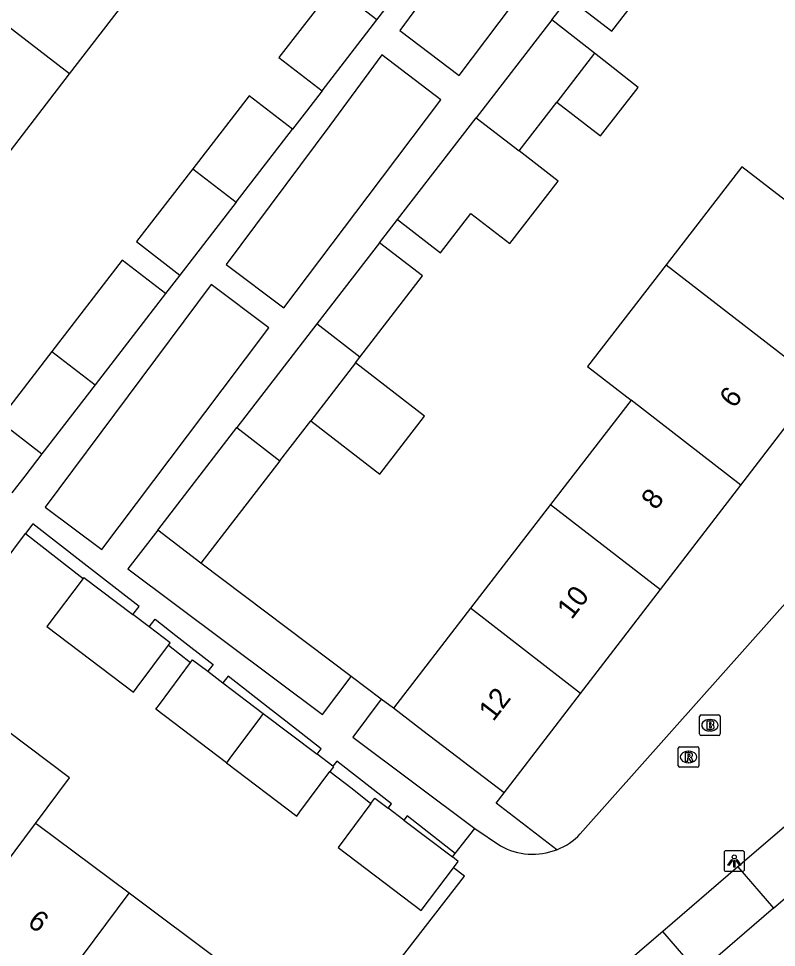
# Model space of a CAD drawing. Extents: x 159040 to 160094, y 381214 to 382518.
# Drawn here: x 159215.37 to 159252.34, y 381489.45 to 381534.73 of the extents above; entities that cross this region are included whole.
import ezdxf

# ---------------------------------------------------------------- set-up
doc = ezdxf.new("R2010")
doc.units = 0
for name, color, linetype in [('IMGEO_Brandkraan', 7, 'Continuous'), ('IMGEO_Groenvoorziening', 7, 'Continuous'), ('IMGEO_Lichtpunt', 7, 'Continuous'), ('IMGEO_Pand', 7, 'Continuous'), ('IMGEO_Pand_nummerreeks', 7, 'Continuous'), ('IMGEO_Rioolput', 7, 'Continuous'), ('IMGEO_Voetpad_open', 7, 'Continuous')]:
    doc.layers.add(name, color=color, linetype=linetype)

msp = doc.modelspace()

# ---------------------------------------------------------------- linework, layer by layer
at = {"layer": 'IMGEO_Brandkraan'}
for p, q in [((159248.59, 381499.855), (159248.59, 381500.707)), ((159248.665, 381500.781), (159249.517, 381500.781)), ((159249.591, 381500.707), (159249.591, 381499.855)), ((159249.078, 381500.561), (159249.103, 381500.561)), ((159249.517, 381499.781), (159248.665, 381499.781)), ((159249.101, 381500.001), (159249.076, 381500.001))]:
    msp.add_line(p, q, dxfattribs=at)
for points in [[(159248.59, 381499.855), (159248.59, 381500.707)], [(159248.665, 381500.781), (159249.517, 381500.781)], [(159249.591, 381500.707), (159249.591, 381499.855)], [(159248.938, 381500.481), (159248.938, 381500.081), (159249.151, 381500.081)], [(159249.169, 381500.481), (159248.938, 381500.481)], [(159249.117, 381500.4), (159249.063, 381500.4), (159249.063, 381500.324)], [(159249.063, 381500.324), (159249.116, 381500.324)], [(159249.125, 381500.248), (159249.063, 381500.248), (159249.063, 381500.167)], [(159249.063, 381500.167), (159249.125, 381500.167)], [(159249.517, 381499.781), (159248.665, 381499.781)]]:
    msp.add_lwpolyline(points, dxfattribs=at)
for centre, radius, start, end in [((159248.667, 381500.705), 0.0765, 91.552, 178.448), ((159248.667, 381500.705), 0.0765, 91.552, 178.448), ((159249.515, 381500.705), 0.0765, 1.552, 88.448), ((159249.515, 381500.705), 0.0765, 1.552, 88.448), ((159249.118, 381500.362), 0.0379, 267.8285, 90.9355), ((159249.126, 381500.207), 0.0404, 269.8759, 90.5077), ((159249.173, 381500.336), 0.145, 59.4692, 91.5367), ((159249.198, 381500.383), 0.0922, 285.5137, 58.1501), ((159249.203, 381500.191), 0.105, 301.3115, 78.989), ((159248.667, 381499.857), 0.0765, 181.552, 268.448), ((159248.667, 381499.857), 0.0765, 181.552, 268.448), ((159249.157, 381500.332), 0.251, 268.6676, 293.5347), ((159249.515, 381499.857), 0.0765, 271.552, 358.448), ((159249.515, 381499.857), 0.0765, 271.552, 358.448)]:
    msp.add_arc(centre, radius, start, end, dxfattribs=at)
for centre, major_axis, ratio, start_param, end_param in [((159249.077, 381500.281), (-0.387, 0.002), 0.722429, 4.712389, 7.853982), ((159249.102, 381500.281), (-0.39, 0.002), 0.717154, 1.570796, 4.712389)]:
    msp.add_ellipse(centre, major_axis=major_axis, ratio=ratio, start_param=start_param, end_param=end_param, dxfattribs=at)
at = {"layer": 'IMGEO_Groenvoorziening'}
for points in [[(159215.703, 381509.632), (159218.518, 381507.433)], [(159231.589, 381502.66), (159224.253, 381508.179)], [(159222.679, 381504.184), (159223.764, 381503.337)], [(159233.651, 381501.109), (159233.059, 381501.554)], [(159230.56, 381498.032), (159231.636, 381497.192), (159232.559, 381496.471)], [(159241.619, 381494.213), (159238.669, 381496.482), (159239.061, 381496.992)]]:
    msp.add_lwpolyline(points, dxfattribs=at)
at = {"layer": 'IMGEO_Lichtpunt'}
for p, q in [((159249.781, 381494.064), (159249.781, 381493.257)), ((159249.781, 381494.064), (159249.781, 381493.257)), ((159250.683, 381494.159), (159249.875, 381494.159)), ((159250.683, 381494.159), (159249.875, 381494.159)), ((159250.777, 381493.257), (159250.777, 381494.064)), ((159250.777, 381493.257), (159250.777, 381494.064)), ((159249.875, 381493.163), (159250.683, 381493.163)), ((159249.875, 381493.163), (159250.683, 381493.163))]:
    msp.add_line(p, q, dxfattribs=at)
for points in [[(159250.155, 381493.728), (159250.194, 381493.7), (159250.006, 381493.438), (159249.968, 381493.465), (159250.155, 381493.728)], [(159250.257, 381493.68), (159250.304, 381493.68), (159250.304, 381493.358), (159250.257, 381493.358), (159250.257, 381493.68)], [(159250.367, 381493.7), (159250.405, 381493.727), (159250.592, 381493.465), (159250.553, 381493.437), (159250.367, 381493.7)]]:
    msp.add_lwpolyline(points, dxfattribs=at)
msp.add_circle((159250.28, 381493.862), 0.0994, dxfattribs=at)
for centre, start, end in [((159249.875, 381494.064), 90, 180), ((159249.875, 381494.064), 90, 180), ((159250.683, 381494.064), 0, 90), ((159250.683, 381494.064), 0, 90), ((159249.875, 381493.257), 180, 270), ((159249.875, 381493.257), 180, 270), ((159250.683, 381493.257), 270, 0), ((159250.683, 381493.257), 270, 360)]:
    msp.add_arc(centre, 0.0946, start, end, dxfattribs=at)
at = {"layer": 'IMGEO_Pand'}
for points in [[(159242.207, 381535.738), (159244.299, 381534.121), (159247.25, 381537.94), (159245.158, 381539.557)], [(159232.851, 381534.669), (159235.418, 381537.992)], [(159217.857, 381532.034), (159221.284, 381536.488)], [(159217.857, 381532.034), (159212.574, 381536.106)], [(159230.742, 381536.295), (159228.069, 381532.836), (159230.179, 381531.21)], [(159232.851, 381534.669), (159230.742, 381536.295)], [(159230.179, 381531.21), (159232.851, 381534.669)], [(159241.376, 381534.663), (159237.689, 381529.891)], [(159243.468, 381533.046), (159241.376, 381534.663)], [(159243.468, 381533.046), (159241.624, 381530.66)], [(159241.624, 381530.66), (159243.761, 381529.009), (159245.588, 381531.374), (159243.468, 381533.046)], [(159214.429, 381527.58), (159217.857, 381532.034)], [(159228.727, 381529.33), (159226.617, 381530.956), (159223.869, 381527.4)], [(159239.781, 381528.274), (159241.624, 381530.66)], [(159233.855, 381524.929), (159237.689, 381529.891)], [(159237.689, 381529.891), (159239.781, 381528.274)], [(159225.979, 381525.774), (159228.727, 381529.33)], [(159233.855, 381524.929), (159235.947, 381523.313), (159237.43, 381525.232), (159239.335, 381523.759), (159241.687, 381526.801), (159239.781, 381528.274)], [(159223.869, 381527.4), (159221.129, 381523.855), (159223.24, 381522.227)], [(159223.869, 381527.4), (159225.979, 381525.774)], [(159252.774, 381525.857), (159250.649, 381527.499), (159246.961, 381522.727)], [(159225.979, 381525.774), (159223.24, 381522.227)], [(159232.982, 381523.799), (159229.923, 381519.841)], [(159232.015, 381518.224), (159235.074, 381522.183), (159232.982, 381523.799)], [(159222.542, 381521.324), (159220.431, 381522.952), (159216.994, 381518.504)], [(159246.961, 381522.727), (159243.127, 381517.765), (159245.252, 381516.123)], [(159246.961, 381522.727), (159254.425, 381516.96)], [(159222.542, 381521.324), (159219.106, 381516.876)], [(159229.923, 381519.841), (159226.019, 381514.788)], [(159232.015, 381518.224), (159229.923, 381519.841)], [(159216.994, 381518.504), (159214.396, 381515.142), (159216.508, 381513.514)], [(159216.994, 381518.504), (159219.106, 381516.876)], [(159231.797, 381517.942), (159229.618, 381515.122)], [(159229.618, 381515.122), (159232.985, 381512.52), (159235.165, 381515.341), (159231.797, 381517.942)], [(159231.797, 381517.942), (159232.015, 381518.224)], [(159219.106, 381516.876), (159216.508, 381513.514)], [(159250.601, 381511.99), (159254.425, 381516.96)], [(159245.252, 381516.123), (159241.32, 381511.034)], [(159250.601, 381511.99), (159245.252, 381516.123)], [(159228.111, 381513.172), (159229.618, 381515.122)], [(159222.161, 381509.796), (159226.019, 381514.788)], [(159226.019, 381514.788), (159228.111, 381513.172)], [(159228.111, 381513.172), (159224.253, 381508.179)], [(159246.679, 381506.893), (159250.601, 381511.99)], [(159241.32, 381511.034), (159237.416, 381505.981)], [(159241.32, 381511.034), (159246.679, 381506.893)], [(159224.253, 381508.179), (159222.161, 381509.796)], [(159218.518, 381507.433), (159216.745, 381505.093), (159220.97, 381501.891), (159221.149, 381502.131), (159222.679, 381504.184)], [(159218.518, 381507.433), (159218.556, 381507.483), (159220.944, 381505.673)], [(159242.785, 381501.832), (159246.679, 381506.893)], [(159221.736, 381505.073), (159220.944, 381505.673)], [(159237.416, 381505.981), (159233.651, 381501.109)], [(159242.785, 381501.832), (159237.416, 381505.981)], [(159222.679, 381504.184), (159222.762, 381504.295), (159221.736, 381505.073)], [(159225.509, 381498.452), (159222.066, 381501.061), (159222.241, 381501.296), (159223.764, 381503.337)], [(159223.764, 381503.337), (159223.859, 381503.465), (159224.594, 381502.908)], [(159224.594, 381502.908), (159225.338, 381502.344)], [(159225.338, 381502.344), (159227.302, 381500.856)], [(159239.061, 381496.992), (159241.375, 381500), (159242.785, 381501.832)], [(159239.061, 381496.992), (159235.088, 381500), (159233.651, 381501.109)], [(159216.198, 381495.493), (159217.862, 381497.724), (159214.809, 381500), (159213.455, 381501.009), (159209.47, 381495.665), (159207.764, 381493.378), (159212.171, 381490.092)], [(159227.302, 381500.856), (159227.17, 381500.679), (159225.674, 381498.674), (159225.509, 381498.452)], [(159227.302, 381500.856), (159229.93, 381498.864)], [(159230.694, 381498.285), (159229.93, 381498.864)], [(159225.509, 381498.452), (159228.937, 381495.854), (159229.092, 381496.063), (159230.56, 381498.032)], [(159230.694, 381498.285), (159230.729, 381498.259), (159230.56, 381498.032)], [(159232.559, 381496.471), (159232.75, 381496.727), (159233.397, 381496.237)], [(159254.2, 381496.585), (159250.458, 381493.371)], [(159252.188, 381491.363), (159255.927, 381494.58), (159254.2, 381496.585)], [(159232.559, 381496.471), (159230.957, 381494.323), (159235.007, 381491.255), (159236.581, 381493.332)], [(159234.165, 381495.655), (159233.397, 381496.237)], [(159234.165, 381495.655), (159236.532, 381493.861)], [(159212.171, 381490.092), (159216.198, 381495.493)], [(159220.765, 381492.089), (159216.296, 381495.42), (159216.198, 381495.493)], [(159236.581, 381493.332), (159236.818, 381493.645), (159236.532, 381493.861)], [(159250.458, 381493.371), (159246.799, 381490.227)], [(159250.458, 381493.371), (159252.188, 381491.363)], [(159216.738, 381486.688), (159220.765, 381492.089)], [(159225.306, 381488.703), (159220.765, 381492.089)], [(159252.188, 381491.363), (159248.53, 381488.217), (159246.799, 381490.227)]]:
    msp.add_lwpolyline(points, dxfattribs=at)
at = {"layer": 'IMGEO_Rioolput'}
for p, q in [((159247.623, 381499.232), (159248.475, 381499.232)), ((159247.548, 381498.306), (159247.548, 381499.158)), ((159248.036, 381499.012), (159248.061, 381499.012)), ((159248.549, 381499.158), (159248.549, 381498.306)), ((159248.059, 381498.452), (159248.034, 381498.452)), ((159248.475, 381498.232), (159247.623, 381498.232))]:
    msp.add_line(p, q, dxfattribs=at)
for points in [[(159247.623, 381499.232), (159248.475, 381499.232)], [(159247.548, 381498.306), (159247.548, 381499.158)], [(159248.137, 381498.93), (159247.885, 381498.932), (159247.885, 381498.532)], [(159248.063, 381498.851), (159248.009, 381498.851), (159248.009, 381498.77)], [(159248.009, 381498.77), (159248.061, 381498.77)], [(159248.549, 381499.158), (159248.549, 381498.306)], [(159247.885, 381498.532), (159248.009, 381498.532), (159248.009, 381498.694), (159248.02, 381498.694)], [(159248.067, 381498.665), (159248.138, 381498.532), (159248.278, 381498.532), (159248.213, 381498.658)], [(159248.475, 381498.232), (159247.623, 381498.232)]]:
    msp.add_lwpolyline(points, dxfattribs=at)
for centre, radius, start, end in [((159247.625, 381499.156), 0.0765, 91.552, 178.448), ((159247.625, 381499.156), 0.0765, 91.552, 178.448), ((159248.473, 381499.156), 0.0765, 1.552, 88.448), ((159248.473, 381499.156), 0.0765, 1.552, 88.448), ((159248.045, 381498.959), 0.19, 274.7715, 282.9687), ((159248.069, 381498.755), 0.0964, 77.0061, 93.1865), ((159248.083, 381498.812), 0.0378, 276.6634, 79.6772), ((159248.136, 381498.82), 0.109, 350.3612, 89.416), ((159248.134, 381498.82), 0.112, 277.5842, 350.9817), ((159248.019, 381498.641), 0.0533, 26.0293, 88.6989), ((159248.118, 381498.605), 0.108, 29.5134, 73.7905), ((159247.625, 381498.308), 0.0765, 181.552, 268.448), ((159247.625, 381498.308), 0.0765, 181.552, 268.448), ((159248.473, 381498.308), 0.0765, 271.552, 358.448), ((159248.473, 381498.308), 0.0765, 271.552, 358.448)]:
    msp.add_arc(centre, radius, start, end, dxfattribs=at)
for centre, major_axis, ratio, start_param, end_param in [((159248.035, 381498.732), (-0.387, 0.002), 0.722429, 4.712389, 7.853982), ((159248.06, 381498.732), (-0.39, 0.002), 0.717154, 1.570796, 4.712389)]:
    msp.add_ellipse(centre, major_axis=major_axis, ratio=ratio, start_param=start_param, end_param=end_param, dxfattribs=at)
at = {"layer": 'IMGEO_Voetpad_open'}
for points in [[(159242.332, 381545.526), (159233.959, 381534.143), (159236.862, 381531.952), (159245.322, 381543.165)], [(159241.376, 381534.663), (159242.207, 381535.738)], [(159235.973, 381530.774), (159233.084, 381532.954), (159230.557, 381529.518), (159225.496, 381522.744), (159228.311, 381520.62), (159232.419, 381526.063), (159235.973, 381530.774)], [(159230.179, 381531.21), (159229.415, 381530.221), (159228.727, 381529.33)], [(159232.982, 381523.799), (159233.855, 381524.929)], [(159268.86, 381524.286), (159247.238, 381500), (159242.769, 381494.981)], [(159223.24, 381522.227), (159222.542, 381521.324)], [(159227.577, 381519.646), (159224.766, 381521.767), (159216.66, 381510.915), (159219.428, 381508.846), (159225.296, 381516.623), (159227.577, 381519.646)], [(159216.508, 381513.514), (159215.669, 381512.427), (159215.038, 381511.61)], [(159220.944, 381505.673), (159221.248, 381506.063), (159218.428, 381508.265), (159216.072, 381510.105), (159215.703, 381509.632)], [(159203.221, 381492.897), (159210.768, 381503.013), (159215.703, 381509.632)], [(159222.161, 381509.796), (159220.696, 381507.9), (159230.193, 381500.805), (159231.589, 381502.66)], [(159221.736, 381505.073), (159222.031, 381505.451), (159223.048, 381504.657), (159224.857, 381503.245), (159224.594, 381502.908)], [(159229.93, 381498.864), (159230.134, 381499.125), (159228.408, 381500.473), (159227.539, 381501.152), (159225.593, 381502.671), (159225.338, 381502.344)], [(159233.059, 381501.554), (159231.589, 381502.66)], [(159233.059, 381501.554), (159231.667, 381499.704), (159237.625, 381495.253)], [(159233.397, 381496.237), (159233.563, 381496.449), (159232.005, 381497.665), (159230.89, 381498.536), (159230.694, 381498.285)], [(159236.663, 381494.028), (159234.322, 381495.856), (159234.165, 381495.655)], [(159236.663, 381494.028), (159237.625, 381495.253)], [(159237.625, 381495.253), (159238.878, 381494.395)], [(159236.532, 381493.861), (159236.663, 381494.028)], [(159226.096, 381478.704), (159237.113, 381492.916), (159236.581, 381493.332)], [(159246.799, 381490.227), (159245.794, 381489.364), (159244.398, 381488.166)]]:
    msp.add_lwpolyline(points, dxfattribs=at)
for radius, start, end in [(3.23, 291.3735, 316.0986), (3.229, 241.0275, 291.3748)]:
    msp.add_arc((159240.442, 381497.22), radius, start, end, dxfattribs=at)

# ---------------------------------------------------------------- texts
at = {"layer": 'IMGEO_Pand_nummerreeks'}
for s, rotation, p in [('6', 52.4241, (159250.267, 381515.689)), ('8', 52.4241, (159246.449, 381510.727)), ('10', 52.4241, (159242.348, 381505.396)), ('12', 52.4241, (159238.524, 381500.426)), ('6', 323.2963, (159215.751, 381490.565))]:
    msp.add_text(s, height=1, rotation=rotation, dxfattribs=at).set_placement(p)

doc.saveas('drawing.dxf')
